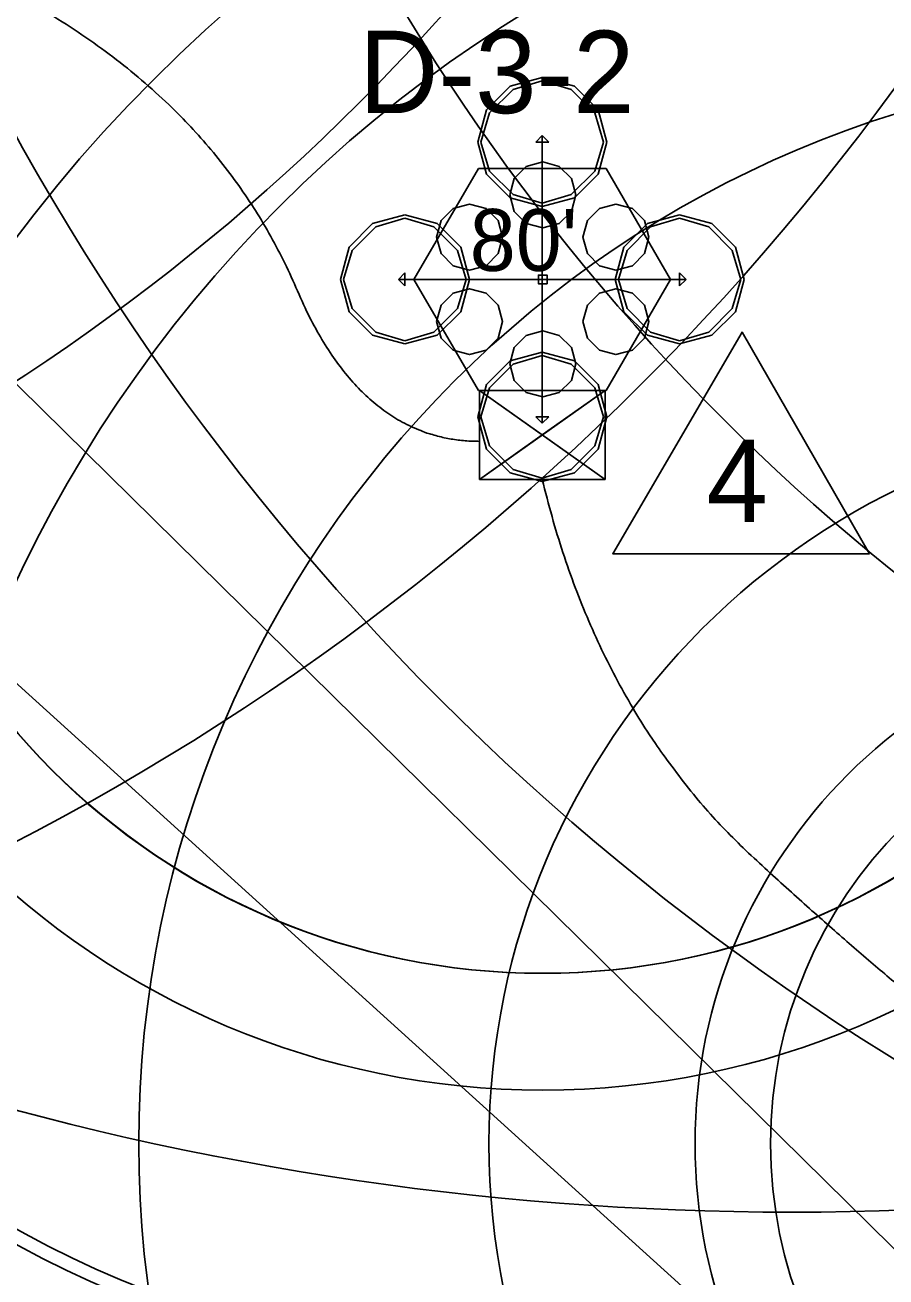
# Model space of a CAD drawing. Extents: x 1638506 to 1658005, y 834807 to 846788.
# Drawn here: x 1641220.4 to 1641345.7, y 842127.5 to 842309.7 of the extents above; entities that cross this region are included whole.
import ezdxf

# ---------------------------------------------------------------- set-up
doc = ezdxf.new("R2010")
doc.units = 0
for name, color, linetype in [('Default', 7, 'Continuous'), ('Old_Level_1', 7, 'Continuous'), ('Old_Level_2', 7, 'Continuous'), ('Old_Level_4', 7, 'Continuous'), ('Scratch_Level_0', 7, 'Continuous')]:
    doc.layers.add(name, color=color, linetype=linetype)

# ---------------------------------------------------------------- blocks, each defined once
blk = doc.blocks.new('AGI32-IDq87v7p-Project_1-LUMINAIRE-HMLED3_PK3_40K_XXXXX_X_AW_Symbol')
at = {"layer": 'Default'}
for p, q in [((0, 0.716), (-0.358, 0.62)), ((0, 0.716), (-0.358, 0.62)), ((-0.358, 0.62), (0, 0.716)), ((0.358, 0.62), (0, 0.716)), ((0.358, 0.62), (0, 0.716)), ((0, 0.716), (0, 0.716)), ((0, 0.716), (0.358, 0.62)), ((0, 0.716), (0, 0.716)), ((-0.358, 0.62), (-0.62, 0.358)), ((-0.358, 0.62), (-0.62, 0.358)), ((-0.62, 0.358), (-0.358, 0.62)), ((-0.322, 0.584), (-0.584, 0.322)), ((-0.358, 0.62), (-0.358, 0.62)), ((-0.358, 0.62), (-0.358, 0.62)), ((0, 0.68), (-0.322, 0.584)), ((0.322, 0.584), (0, 0.68)), ((0.584, 0.322), (0.322, 0.584)), ((0.62, 0.358), (0.358, 0.62)), ((0.62, 0.358), (0.358, 0.62)), ((0.358, 0.62), (0.358, 0.62)), ((0.358, 0.62), (0.62, 0.358)), ((0.358, 0.62), (0.358, 0.62)), ((-0.62, 0.358), (-0.716, 0)), ((-0.62, 0.358), (-0.716, 0)), ((-0.716, 0), (-0.62, 0.358)), ((-0.584, 0.322), (-0.68, 0)), ((-0.62, 0.358), (-0.62, 0.358)), ((-0.62, 0.358), (-0.62, 0.358)), ((0.68, 0), (0.584, 0.322)), ((0.716, 0), (0.62, 0.358)), ((0.716, 0), (0.62, 0.358)), ((0.62, 0.358), (0.62, 0.358)), ((0.62, 0.358), (0.716, 0)), ((0.62, 0.358), (0.62, 0.358)), ((-0.716, 0), (-0.62, -0.358)), ((-0.716, 0), (-0.716, 0)), ((-0.716, 0), (-0.62, -0.358)), ((-0.62, -0.358), (-0.716, 0)), ((-0.716, 0), (-0.716, 0)), ((-0.68, 0), (-0.584, -0.322)), ((-0.072, 0), (0.072, 0)), ((0.072, 0), (0, 0.072)), ((0, 0.072), (0, -0.072)), ((0, -0.072), (0.072, 0)), ((0.584, -0.322), (0.68, 0)), ((0.62, -0.358), (0.716, 0)), ((0.62, -0.358), (0.716, 0)), ((0.716, 0), (0.62, -0.358)), ((0.716, 0), (0.716, 0)), ((0.716, 0), (0.716, 0)), ((-0.62, -0.358), (-0.358, -0.62)), ((-0.62, -0.358), (-0.62, -0.358)), ((-0.62, -0.358), (-0.358, -0.62)), ((-0.358, -0.62), (-0.62, -0.358)), ((-0.62, -0.358), (-0.62, -0.358)), ((-0.584, -0.322), (-0.322, -0.584)), ((0.322, -0.584), (0.584, -0.322)), ((0.358, -0.62), (0.62, -0.358)), ((0.358, -0.62), (0.62, -0.358)), ((0.62, -0.358), (0.358, -0.62)), ((0.62, -0.358), (0.62, -0.358)), ((0.62, -0.358), (0.62, -0.358)), ((-0.358, -0.62), (0, -0.716)), ((-0.358, -0.62), (-0.358, -0.62)), ((-0.358, -0.62), (0, -0.716)), ((0, -0.716), (-0.358, -0.62)), ((-0.358, -0.62), (-0.358, -0.62)), ((-0.322, -0.584), (0, -0.68)), ((0, -0.68), (0.322, -0.584)), ((0, -0.716), (0.358, -0.62)), ((0, -0.716), (0.358, -0.62)), ((0.358, -0.62), (0, -0.716)), ((0.358, -0.62), (0.358, -0.62)), ((0.358, -0.62), (0.358, -0.62)), ((0, -0.716), (0, -0.716)), ((0, -0.716), (0, -0.716))]:
    blk.add_line(p, q, dxfattribs=at)
blk = doc.blocks.new('AGI32-IDq87v7p-Project_1-LUMINAIRE-HMLED3_PK3_40K_XXXXX_X_AW_1-1')
at = {"layer": 'Default'}
blk.add_blockref('AGI32-IDq87v7p-Project_1-LUMINAIRE-HMLED3_PK3_40K_XXXXX_X_AW_Symbol', (0, 0), dxfattribs=at)
blk = doc.blocks.new('AGI32-IDq87v7p-Project_1-LUMINAIRE-HMLED3_PK3_40K_XXXXX_X_AW_1-2')
at = {"layer": 'Default'}
blk.add_blockref('AGI32-IDq87v7p-Project_1-LUMINAIRE-HMLED3_PK3_40K_XXXXX_X_AW_Symbol', (0, 0), dxfattribs=at)
blk = doc.blocks.new('AGI32-IDq87v7p-Project_1-LUMINAIRE-HMLED3_PK3_40K_XXXXX_X_AW_1-3')
at = {"layer": 'Default'}
blk.add_blockref('AGI32-IDq87v7p-Project_1-LUMINAIRE-HMLED3_PK3_40K_XXXXX_X_AW_Symbol', (0, 0), dxfattribs=at)
blk = doc.blocks.new('AGI32-IDq87v7p-Project_1-LUMINAIRE-HMLED3_PK3_40K_XXXXX_X_AW_1-4')
at = {"layer": 'Default'}
blk.add_blockref('AGI32-IDq87v7p-Project_1-LUMINAIRE-HMLED3_PK3_40K_XXXXX_X_AW_Symbol', (0, 0), dxfattribs=at)

msp = doc.modelspace()

# ---------------------------------------------------------------- linework, layer by layer
at = {"layer": 'Default'}
for p, q in [((1641192.01, 842284.15), (1641394.9, 842084.34)), ((1641286.54, 842243.6), (1641304.83, 842256.56)), ((1641286.54, 842256.56), (1641304.83, 842243.6)), ((1641193.58, 842237.04), (1641398.04, 842051.93))]:
    msp.add_line(p, q, dxfattribs=at)
for points in [[(1641277, 842272.71), (1641286.4, 842288.85), (1641304.97, 842288.85), (1641314.37, 842272.71)], [(1641277, 842272.71), (1641286.4, 842256.56), (1641304.97, 842256.56), (1641314.37, 842272.71)], [(1641277, 842272.71), (1641314.37, 842272.71), (1641304.97, 842256.56), (1641286.4, 842256.56)], [(1641343.33, 842232.78), (1641305.94, 842232.78), (1641324.77, 842265.04)], [(1641286.54, 842256.56), (1641304.83, 842256.56), (1641304.83, 842243.6), (1641286.54, 842243.6)], [(1641295.68, 842250.08), (1641286.54, 842243.6), (1641286.54, 842256.56)], [(1641295.68, 842250.08), (1641304.83, 842243.6), (1641304.83, 842256.56)]]:
    msp.add_lwpolyline(points, close=True, dxfattribs=at)
for points in [[(1641049.24, 842347.87), (1641150.23, 842338.18), (1641208.08, 842322.42), (1641250.53, 842293.31), (1641269.36, 842249.14), (1641286.54, 842249.14)], [(1641295.68, 842243.6), (1641303.97, 842209.15), (1641349.49, 842167.37), (1641379.28, 842146.14), (1641391.33, 842115.76)]]:
    msp.add_open_spline(points, degree=2, dxfattribs=at)
at = {"layer": 'Old_Level_1'}
for q in [(1641295.68, 842292.71), (1641275.68, 842272.71), (1641315.68, 842272.71), (1641295.68, 842252.71), (1641295.68, 842272.71)]:
    msp.add_line((1641295.68, 842272.71), q, dxfattribs=at)
for centre, radius in [((1641016.92, 842574.38), 297), ((1641295.68, 842272.71), 365), ((1641295.68, 842272.71), 307), ((1641295.68, 842272.71), 240), ((1641295.68, 842272.71), 158), ((1641295.68, 842272.71), 101)]:
    msp.add_circle(centre, radius, dxfattribs=at)
at = {"layer": 'Old_Level_2'}
msp.add_arc((1641332.1, 842574.94), 438, 252.1948, 287.7872, dxfattribs=at)
at = {"layer": 'Old_Level_4'}
for centre, radius in [((1641051.91, 842515.45), 365), ((1641538.84, 842469.72), 365), ((1641051.91, 842515.45), 307), ((1641538.84, 842469.72), 307), ((1641051.91, 842515.45), 240), ((1641538.84, 842469.72), 240), ((1641393.92, 842146.92), 219), ((1641393.92, 842146.92), 193), ((1641393.92, 842146.92), 157), ((1641393.92, 842146.92), 106), ((1641393.92, 842146.92), 76), ((1641393.92, 842146.92), 65)]:
    msp.add_circle(centre, radius, dxfattribs=at)
at = {"layer": 'Scratch_Level_0'}
for points in [[(1641291.59, 842282.61), (1641293.35, 842280.85), (1641295.75, 842280.21), (1641298.15, 842280.85), (1641299.91, 842282.61), (1641300.55, 842285.01), (1641299.91, 842287.41), (1641298.15, 842289.16), (1641295.75, 842289.81), (1641293.35, 842289.16), (1641291.59, 842287.41), (1641290.95, 842285.01)], [(1641291.59, 842282.61), (1641293.35, 842280.85), (1641295.75, 842280.21), (1641298.15, 842280.85), (1641299.91, 842282.61), (1641300.55, 842285.01), (1641299.91, 842287.41), (1641298.15, 842289.16), (1641295.75, 842289.81), (1641293.35, 842289.16), (1641291.59, 842287.41), (1641290.95, 842285.01)], [(1641293.35, 842289.16), (1641291.59, 842287.41), (1641291.59, 842287.41)], [(1641299.91, 842287.41), (1641298.15, 842289.16), (1641298.15, 842289.16)], [(1641291.59, 842287.41), (1641290.95, 842285.01), (1641290.95, 842285.01)], [(1641300.55, 842285.01), (1641299.91, 842287.41), (1641299.91, 842287.41)], [(1641290.95, 842285.01), (1641291.59, 842282.61), (1641291.59, 842282.61)], [(1641299.91, 842282.61), (1641300.55, 842285.01), (1641300.55, 842285.01)], [(1641285.1, 842274.06), (1641287.5, 842274.7), (1641289.25, 842276.46), (1641289.9, 842278.86), (1641289.25, 842281.26), (1641287.5, 842283.01), (1641285.1, 842283.66), (1641282.7, 842283.01), (1641280.94, 842281.26), (1641280.3, 842278.86), (1641280.94, 842276.46), (1641282.7, 842274.7)], [(1641285.1, 842274.06), (1641287.5, 842274.7), (1641289.25, 842276.46), (1641289.9, 842278.86), (1641289.25, 842281.26), (1641287.5, 842283.01), (1641285.1, 842283.66), (1641282.7, 842283.01), (1641280.94, 842281.26), (1641280.3, 842278.86), (1641280.94, 842276.46), (1641282.7, 842274.7)], [(1641282.7, 842283.01), (1641280.94, 842281.26), (1641280.94, 842281.26)], [(1641285.1, 842283.66), (1641282.7, 842283.01), (1641282.7, 842283.01)], [(1641287.5, 842283.01), (1641285.1, 842283.66), (1641285.1, 842283.66)], [(1641289.25, 842281.26), (1641287.5, 842283.01), (1641287.5, 842283.01)], [(1641291.59, 842282.61), (1641293.35, 842280.85), (1641293.35, 842280.85)], [(1641298.15, 842280.85), (1641299.91, 842282.61), (1641299.91, 842282.61)], [(1641302.24, 842281.26), (1641301.6, 842278.86), (1641302.24, 842276.46), (1641304, 842274.7), (1641306.4, 842274.06), (1641308.8, 842274.7), (1641310.56, 842276.46), (1641311.2, 842278.86), (1641310.56, 842281.26), (1641308.8, 842283.01), (1641306.4, 842283.66), (1641304, 842283.01)], [(1641302.24, 842281.26), (1641301.6, 842278.86), (1641302.24, 842276.46), (1641304, 842274.7), (1641306.4, 842274.06), (1641308.8, 842274.7), (1641310.56, 842276.46), (1641311.2, 842278.86), (1641310.56, 842281.26), (1641308.8, 842283.01), (1641306.4, 842283.66), (1641304, 842283.01)], [(1641304, 842283.01), (1641302.24, 842281.26), (1641302.24, 842281.26)], [(1641306.4, 842283.66), (1641304, 842283.01), (1641304, 842283.01)], [(1641308.8, 842283.01), (1641306.4, 842283.66), (1641306.4, 842283.66)], [(1641310.56, 842281.26), (1641308.8, 842283.01), (1641308.8, 842283.01)], [(1641280.94, 842281.26), (1641280.3, 842278.86), (1641280.3, 842278.86)], [(1641289.9, 842278.86), (1641289.25, 842281.26), (1641289.25, 842281.26)], [(1641293.35, 842280.85), (1641295.75, 842280.21), (1641295.75, 842280.21)], [(1641295.75, 842280.21), (1641298.15, 842280.85), (1641298.15, 842280.85)], [(1641302.24, 842281.26), (1641301.6, 842278.86), (1641301.6, 842278.86)], [(1641311.2, 842278.86), (1641310.56, 842281.26), (1641310.56, 842281.26)], [(1641280.3, 842278.86), (1641280.94, 842276.46), (1641280.94, 842276.46)], [(1641289.25, 842276.46), (1641289.9, 842278.86), (1641289.9, 842278.86)], [(1641301.6, 842278.86), (1641302.24, 842276.46), (1641302.24, 842276.46)], [(1641310.56, 842276.46), (1641311.2, 842278.86), (1641311.2, 842278.86)], [(1641280.94, 842276.46), (1641282.7, 842274.7), (1641282.7, 842274.7)], [(1641287.5, 842274.7), (1641289.25, 842276.46), (1641289.25, 842276.46)], [(1641302.24, 842276.46), (1641304, 842274.7), (1641304, 842274.7)], [(1641308.8, 842274.7), (1641310.56, 842276.46), (1641310.56, 842276.46)], [(1641282.7, 842274.7), (1641285.1, 842274.06), (1641285.1, 842274.06)], [(1641285.1, 842274.06), (1641287.5, 842274.7), (1641287.5, 842274.7)], [(1641304, 842274.7), (1641306.4, 842274.06), (1641306.4, 842274.06)], [(1641306.4, 842274.06), (1641308.8, 842274.7), (1641308.8, 842274.7)], [(1641295.12, 842272.08), (1641296.37, 842272.08), (1641296.37, 842273.33), (1641295.12, 842273.33)], [(1641295.12, 842272.08), (1641296.37, 842272.08), (1641296.37, 842273.33), (1641295.12, 842273.33)], [(1641296.37, 842273.33), (1641295.12, 842273.33), (1641295.12, 842273.33), (1641296.37, 842273.33)], [(1641295.12, 842273.33), (1641295.12, 842272.08), (1641295.12, 842272.08), (1641295.12, 842273.33)], [(1641296.37, 842272.08), (1641296.37, 842273.33), (1641296.37, 842273.33), (1641296.37, 842272.08)], [(1641289.25, 842264.16), (1641289.9, 842266.56), (1641289.25, 842268.96), (1641287.5, 842270.71), (1641285.1, 842271.36), (1641282.7, 842270.71), (1641280.94, 842268.96), (1641280.3, 842266.56), (1641280.94, 842264.16), (1641282.7, 842262.4), (1641285.1, 842261.76), (1641287.5, 842262.4)], [(1641289.25, 842264.16), (1641289.9, 842266.56), (1641289.25, 842268.96), (1641287.5, 842270.71), (1641285.1, 842271.36), (1641282.7, 842270.71), (1641280.94, 842268.96), (1641280.3, 842266.56), (1641280.94, 842264.16), (1641282.7, 842262.4), (1641285.1, 842261.76), (1641287.5, 842262.4)], [(1641285.1, 842271.36), (1641282.7, 842270.71), (1641282.7, 842270.71)], [(1641287.5, 842270.71), (1641285.1, 842271.36), (1641285.1, 842271.36)], [(1641295.12, 842272.08), (1641296.37, 842272.08), (1641296.37, 842272.08), (1641295.12, 842272.08)], [(1641306.4, 842271.36), (1641304, 842270.71), (1641302.24, 842268.96), (1641301.6, 842266.56), (1641302.24, 842264.16), (1641304, 842262.4), (1641306.4, 842261.76), (1641308.8, 842262.4), (1641310.56, 842264.16), (1641311.2, 842266.56), (1641310.56, 842268.96), (1641308.8, 842270.71)], [(1641306.4, 842271.36), (1641304, 842270.71), (1641302.24, 842268.96), (1641301.6, 842266.56), (1641302.24, 842264.16), (1641304, 842262.4), (1641306.4, 842261.76), (1641308.8, 842262.4), (1641310.56, 842264.16), (1641311.2, 842266.56), (1641310.56, 842268.96), (1641308.8, 842270.71)], [(1641306.4, 842271.36), (1641304, 842270.71), (1641304, 842270.71)], [(1641308.8, 842270.71), (1641306.4, 842271.36), (1641306.4, 842271.36)], [(1641282.7, 842270.71), (1641280.94, 842268.96), (1641280.94, 842268.96)], [(1641289.25, 842268.96), (1641287.5, 842270.71), (1641287.5, 842270.71)], [(1641304, 842270.71), (1641302.24, 842268.96), (1641302.24, 842268.96)], [(1641310.56, 842268.96), (1641308.8, 842270.71), (1641308.8, 842270.71)], [(1641280.94, 842268.96), (1641280.3, 842266.56), (1641280.3, 842266.56)], [(1641289.9, 842266.56), (1641289.25, 842268.96), (1641289.25, 842268.96)], [(1641302.24, 842268.96), (1641301.6, 842266.56), (1641301.6, 842266.56)], [(1641311.2, 842266.56), (1641310.56, 842268.96), (1641310.56, 842268.96)], [(1641280.3, 842266.56), (1641280.94, 842264.16), (1641280.94, 842264.16)], [(1641289.25, 842264.16), (1641289.9, 842266.56), (1641289.9, 842266.56)], [(1641301.6, 842266.56), (1641302.24, 842264.16), (1641302.24, 842264.16)], [(1641310.56, 842264.16), (1641311.2, 842266.56), (1641311.2, 842266.56)], [(1641280.94, 842264.16), (1641282.7, 842262.4), (1641282.7, 842262.4)], [(1641287.5, 842262.4), (1641289.25, 842264.16), (1641289.25, 842264.16)], [(1641299.91, 842262.81), (1641298.15, 842264.56), (1641295.75, 842265.21), (1641293.35, 842264.56), (1641291.59, 842262.81), (1641290.95, 842260.41), (1641291.59, 842258.01), (1641293.35, 842256.25), (1641295.75, 842255.61), (1641298.15, 842256.25), (1641299.91, 842258.01), (1641300.55, 842260.41)], [(1641299.91, 842262.81), (1641298.15, 842264.56), (1641295.75, 842265.21), (1641293.35, 842264.56), (1641291.59, 842262.81), (1641290.95, 842260.41), (1641291.59, 842258.01), (1641293.35, 842256.25), (1641295.75, 842255.61), (1641298.15, 842256.25), (1641299.91, 842258.01), (1641300.55, 842260.41)], [(1641293.35, 842264.56), (1641291.59, 842262.81), (1641291.59, 842262.81)], [(1641295.75, 842265.21), (1641293.35, 842264.56), (1641293.35, 842264.56)], [(1641298.15, 842264.56), (1641295.75, 842265.21), (1641295.75, 842265.21)], [(1641299.91, 842262.81), (1641298.15, 842264.56), (1641298.15, 842264.56)], [(1641302.24, 842264.16), (1641304, 842262.4), (1641304, 842262.4)], [(1641308.8, 842262.4), (1641310.56, 842264.16), (1641310.56, 842264.16)], [(1641282.7, 842262.4), (1641285.1, 842261.76), (1641285.1, 842261.76)], [(1641285.1, 842261.76), (1641287.5, 842262.4), (1641287.5, 842262.4)], [(1641291.59, 842262.81), (1641290.95, 842260.41), (1641290.95, 842260.41)], [(1641300.55, 842260.41), (1641299.91, 842262.81), (1641299.91, 842262.81)], [(1641304, 842262.4), (1641306.4, 842261.76), (1641306.4, 842261.76)], [(1641306.4, 842261.76), (1641308.8, 842262.4), (1641308.8, 842262.4)], [(1641290.95, 842260.41), (1641291.59, 842258.01), (1641291.59, 842258.01)], [(1641299.91, 842258.01), (1641300.55, 842260.41), (1641300.55, 842260.41)], [(1641291.59, 842258.01), (1641293.35, 842256.25), (1641293.35, 842256.25)], [(1641298.15, 842256.25), (1641299.91, 842258.01), (1641299.91, 842258.01)]]:
    msp.add_lwpolyline(points, close=True, dxfattribs=at)
for centre, radius in [((1641018.82, 842577.25), 297), ((1641295.75, 842272.71), 297), ((1641295.75, 842272.71), 264), ((1641295.75, 842272.71), 219), ((1641295.75, 842272.71), 160), ((1641295.75, 842272.71), 118), ((1641295.75, 842272.71), 101)]:
    msp.add_circle(centre, radius, dxfattribs=at)

# ---------------------------------------------------------------- block references
at = {"layer": 'Old_Level_1'}
for name, p, xscale, yscale, rotation in [('AGI32-IDq87v7p-Project_1-LUMINAIRE-HMLED3_PK3_40K_XXXXX_X_AW_1-2', (1641295.68, 842292.71), 13.123333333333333, 13.123333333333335, 90.00007750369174), ('AGI32-IDq87v7p-Project_1-LUMINAIRE-HMLED3_PK3_40K_XXXXX_X_AW_1-3', (1641275.68, 842272.71), 13.123333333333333, 13.123333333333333, -179.99984499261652), ('AGI32-IDq87v7p-Project_1-LUMINAIRE-HMLED3_PK3_40K_XXXXX_X_AW_1-4', (1641295.68, 842252.71), 13.123333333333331, 13.123333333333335, -89.99976748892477)]:
    msp.add_blockref(name, p, dxfattribs=dict(at, xscale=xscale, yscale=yscale, rotation=rotation))
at = {"layer": 'Old_Level_1', "xscale": 13.123333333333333, "yscale": 13.123333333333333}
msp.add_blockref('AGI32-IDq87v7p-Project_1-LUMINAIRE-HMLED3_PK3_40K_XXXXX_X_AW_1-1', (1641315.68, 842272.71), dxfattribs=at)

# ---------------------------------------------------------------- texts
at = {"layer": 'Default'}
for s, p in [('D-3-2', (1641268.98, 842296.91)), ('4', (1641319.59, 842237.38))]:
    msp.add_text(s, height=12, dxfattribs=at).set_placement(p)
msp.add_text("80'", height=9, rotation=360, dxfattribs=at).set_placement((1641285.12, 842273.95))

doc.saveas('drawing.dxf')
